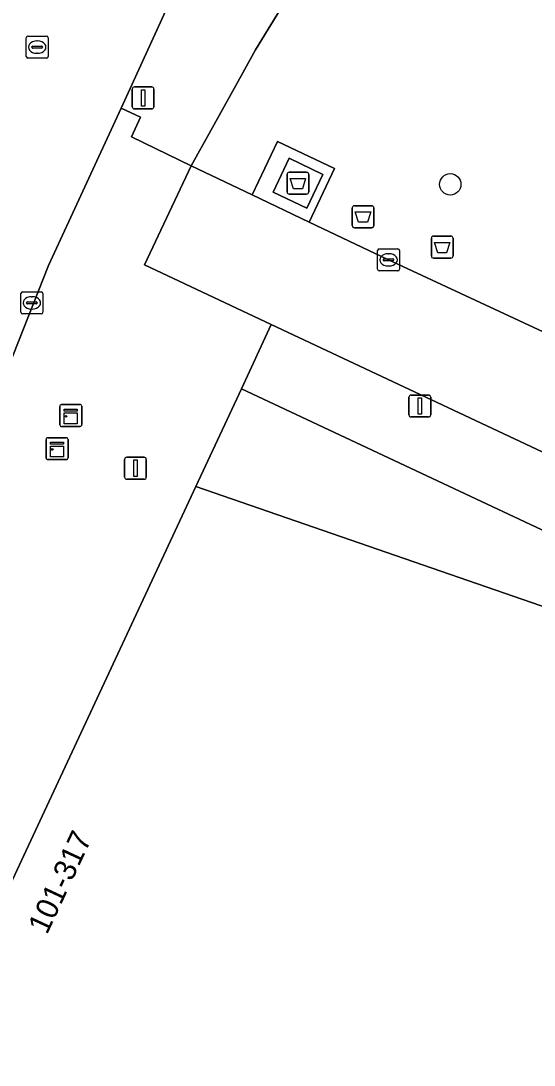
# Model space of a CAD drawing. Extents: x 159817 to 160765, y 380688 to 381638.
# Drawn here: x 160379.31 to 160402.72, y 381436.17 to 381483.76 of the extents above; entities that cross this region are included whole.
import ezdxf

# ---------------------------------------------------------------- set-up
doc = ezdxf.new("R2010")
doc.units = 0
for name, color, linetype in [('IMGEO_Afval_apart_plaats', 7, 'Continuous'), ('IMGEO_Boom', 7, 'Continuous'), ('IMGEO_Groenvoorziening', 7, 'Continuous'), ('IMGEO_Kast', 7, 'Continuous'), ('IMGEO_Kolk', 7, 'Continuous'), ('IMGEO_Lichtmast', 7, 'Continuous'), ('IMGEO_Pand', 7, 'Continuous'), ('IMGEO_Pand_nummerreeks', 7, 'Continuous'), ('IMGEO_Rijbaan_lokaal_open', 7, 'Continuous'), ('IMGEO_Rioolput', 7, 'Continuous'), ('IMGEO_Voetpad_gesloten', 7, 'Continuous'), ('IMGEO_Voetpad_open', 7, 'Continuous')]:
    doc.layers.add(name, color=color, linetype=linetype)

msp = doc.modelspace()

# ---------------------------------------------------------------- linework, layer by layer
at = {"layer": 'IMGEO_Afval_apart_plaats'}
for p, q in [((160391.452, 381475.961), (160391.452, 381476.761)), ((160391.452, 381476.761), (160391.452, 381475.961)), ((160391.552, 381476.861), (160392.342, 381476.861)), ((160392.342, 381476.861), (160391.552, 381476.861)), ((160392.442, 381476.761), (160392.442, 381475.961)), ((160392.442, 381475.961), (160392.442, 381476.761)), ((160392.342, 381475.861), (160391.552, 381475.861)), ((160391.552, 381475.861), (160392.342, 381475.861)), ((160394.422, 381474.433), (160394.422, 381475.233)), ((160394.422, 381475.233), (160394.422, 381474.433)), ((160394.522, 381475.333), (160395.312, 381475.333)), ((160395.312, 381475.333), (160394.522, 381475.333)), ((160395.412, 381475.233), (160395.412, 381474.433)), ((160395.412, 381474.433), (160395.412, 381475.233)), ((160395.312, 381474.333), (160394.522, 381474.333)), ((160394.522, 381474.333), (160395.312, 381474.333)), ((160398.033, 381473.049), (160398.033, 381473.849)), ((160398.033, 381473.849), (160398.033, 381473.049)), ((160398.133, 381473.949), (160398.923, 381473.949)), ((160398.923, 381473.949), (160398.133, 381473.949)), ((160399.023, 381473.849), (160399.023, 381473.049)), ((160399.023, 381473.049), (160399.023, 381473.849)), ((160398.923, 381472.949), (160398.133, 381472.949)), ((160398.133, 381472.949), (160398.923, 381472.949))]:
    msp.add_line(p, q, dxfattribs=at)
for points in [[(160391.595, 381476.575), (160392.299, 381476.575), (160392.15, 381476.105), (160391.744, 381476.105), (160391.595, 381476.575)], [(160394.565, 381475.047), (160395.269, 381475.047), (160395.12, 381474.577), (160394.714, 381474.577), (160394.565, 381475.047)], [(160398.176, 381473.663), (160398.88, 381473.663), (160398.731, 381473.193), (160398.325, 381473.193), (160398.176, 381473.663)]]:
    msp.add_lwpolyline(points, dxfattribs=at)
for centre, start, end in [((160391.552, 381476.761), 90, 180), ((160391.552, 381476.761), 90, 180), ((160392.342, 381476.761), 0, 90), ((160392.342, 381476.761), 360, 90), ((160391.552, 381475.961), 180, 270), ((160391.552, 381475.961), 180, 270), ((160392.342, 381475.961), 270, 0), ((160392.342, 381475.961), 270, 0), ((160394.522, 381475.233), 90, 180), ((160394.522, 381475.233), 90, 180), ((160395.312, 381475.233), 0, 90), ((160395.312, 381475.233), 360, 90), ((160394.522, 381474.433), 180, 270), ((160394.522, 381474.433), 180, 270), ((160395.312, 381474.433), 270, 0), ((160395.312, 381474.433), 270, 0), ((160398.133, 381473.849), 90, 180), ((160398.133, 381473.849), 90, 180), ((160398.923, 381473.849), 0, 90), ((160398.923, 381473.849), 360, 90), ((160398.133, 381473.049), 180, 270), ((160398.133, 381473.049), 180, 270), ((160398.923, 381473.049), 270, 0), ((160398.923, 381473.049), 270, 0)]:
    msp.add_arc(centre, 0.1, start, end, dxfattribs=at)
at = {"layer": 'IMGEO_Boom'}
msp.add_circle((160398.895, 381476.305), 0.489, dxfattribs=at)
at = {"layer": 'IMGEO_Groenvoorziening'}
msp.add_lwpolyline([(160393.923, 381488.496), (160392.854, 381487.082), (160390.02, 381482.443), (160389.115, 381480.811), (160387.981, 381478.766), (160387.082, 381477.146), (160389.864, 381475.823), (160391.023, 381478.262), (160393.615, 381477.029), (160392.456, 381474.591), (160396.082, 381472.866), (160424.035, 381459.864), (160425.866, 381459.041), (160425.988, 381459.383)], dxfattribs=at)
at = {"layer": 'IMGEO_Kast'}
for p, q in [((160381.091, 381465.348), (160381.091, 381466.189)), ((160381.091, 381466.189), (160381.091, 381465.348)), ((160381.166, 381466.273), (160382.007, 381466.273)), ((160382.007, 381466.273), (160381.166, 381466.273)), ((160382.091, 381466.198), (160382.091, 381465.357)), ((160382.091, 381465.357), (160382.091, 381466.198)), ((160382.016, 381465.273), (160381.175, 381465.273)), ((160381.175, 381465.273), (160382.016, 381465.273)), ((160380.466, 381463.836), (160380.466, 381464.677)), ((160380.466, 381464.677), (160380.466, 381463.836)), ((160380.541, 381464.761), (160381.382, 381464.761)), ((160381.382, 381464.761), (160380.541, 381464.761)), ((160381.466, 381464.686), (160381.466, 381463.845)), ((160381.466, 381463.845), (160381.466, 381464.686)), ((160381.391, 381463.761), (160380.55, 381463.761)), ((160380.55, 381463.761), (160381.391, 381463.761))]:
    msp.add_line(p, q, dxfattribs=at)
for points in [[(160381.286, 381466.063), (160381.886, 381466.063), (160381.886, 381465.978), (160381.286, 381465.978), (160381.286, 381466.063)], [(160381.286, 381465.888), (160381.886, 381465.888), (160381.886, 381465.399), (160381.286, 381465.399), (160381.286, 381465.888)], [(160380.661, 381464.551), (160381.261, 381464.551), (160381.261, 381464.466), (160380.661, 381464.466), (160380.661, 381464.551)], [(160380.661, 381464.376), (160381.261, 381464.376), (160381.261, 381463.887), (160380.661, 381463.887), (160380.661, 381464.376)]]:
    msp.add_lwpolyline(points, dxfattribs=at)
for centre in [(160381.37, 381465.737), (160380.745, 381464.225)]:
    msp.add_circle(centre, 0.0377, dxfattribs=at)
for centre, start, end in [((160381.169, 381466.195), 92.4484, 184.2845), ((160381.169, 381466.195), 92.4484, 184.2845), ((160382.013, 381466.195), 2.4484, 94.2845), ((160382.013, 381466.195), 2.4484, 94.2845), ((160381.169, 381465.351), 182.4484, 274.2845), ((160381.169, 381465.351), 182.4484, 274.2845), ((160382.013, 381465.351), 272.4484, 4.2845), ((160382.013, 381465.351), 272.4484, 4.2845), ((160380.544, 381464.683), 92.4484, 184.2845), ((160380.544, 381464.683), 92.4484, 184.2845), ((160381.388, 381464.683), 2.4484, 94.2845), ((160381.388, 381464.683), 2.4484, 94.2845), ((160380.544, 381463.839), 182.4484, 274.2845), ((160380.544, 381463.839), 182.4484, 274.2845), ((160381.388, 381463.839), 272.4484, 4.2845), ((160381.388, 381463.839), 272.4484, 4.2845)]:
    msp.add_arc(centre, 0.0779, start, end, dxfattribs=at)
at = {"layer": 'IMGEO_Kolk'}
for p, q in [((160395.581, 381472.44), (160395.581, 381473.292)), ((160395.656, 381473.366), (160396.508, 381473.366)), ((160396.582, 381473.292), (160396.582, 381472.44)), ((160395.84, 381472.86), (160395.84, 381472.872)), ((160396.278, 381472.823), (160395.88, 381472.823)), ((160395.883, 381472.909), (160396.281, 381472.909)), ((160396.069, 381473.146), (160396.094, 381473.146)), ((160396.324, 381472.872), (160396.324, 381472.86)), ((160396.508, 381472.366), (160395.656, 381472.366)), ((160396.092, 381472.586), (160396.067, 381472.586)), ((160379.389, 381471.406), (160380.241, 381471.406)), ((160379.314, 381470.48), (160379.314, 381471.332)), ((160379.573, 381470.9), (160379.573, 381470.912)), ((160379.616, 381470.949), (160380.014, 381470.949)), ((160379.802, 381471.186), (160379.827, 381471.186)), ((160380.057, 381470.912), (160380.057, 381470.9)), ((160380.315, 381471.332), (160380.315, 381470.48)), ((160380.241, 381470.406), (160379.389, 381470.406)), ((160380.011, 381470.863), (160379.613, 381470.863)), ((160379.825, 381470.626), (160379.8, 381470.626))]:
    msp.add_line(p, q, dxfattribs=at)
for points in [[(160395.581, 381472.44), (160395.581, 381473.292)], [(160395.656, 381473.366), (160396.508, 381473.366)], [(160396.582, 381473.292), (160396.582, 381472.44)], [(160396.508, 381472.366), (160395.656, 381472.366)], [(160379.389, 381471.406), (160380.241, 381471.406)], [(160379.314, 381470.48), (160379.314, 381471.332)], [(160380.315, 381471.332), (160380.315, 381470.48)], [(160380.241, 381470.406), (160379.389, 381470.406)]]:
    msp.add_lwpolyline(points, dxfattribs=at)
for centre, radius, start, end in [((160395.658, 381473.29), 0.0765, 91.552, 178.448), ((160395.658, 381473.29), 0.0765, 91.552, 178.448), ((160396.506, 381473.29), 0.0765, 1.552, 88.448), ((160396.506, 381473.29), 0.0765, 1.552, 88.448), ((160395.88, 381472.869), 0.0403, 85.8775, 175.7526), ((160395.877, 381472.859), 0.0366, 178.938, 274.7102), ((160396.281, 381472.866), 0.043, 264.8664, 352.4533), ((160396.285, 381472.871), 0.0386, 1.7309, 96.639), ((160395.658, 381472.442), 0.0765, 181.552, 268.448), ((160395.658, 381472.442), 0.0765, 181.552, 268.448), ((160396.506, 381472.442), 0.0765, 271.552, 358.448), ((160396.506, 381472.442), 0.0765, 271.552, 358.448), ((160379.391, 381471.33), 0.0765, 91.552, 178.448), ((160379.391, 381471.33), 0.0765, 91.552, 178.448), ((160380.239, 381471.33), 0.0765, 1.552, 88.448), ((160380.239, 381471.33), 0.0765, 1.552, 88.448), ((160379.613, 381470.909), 0.0403, 85.8775, 175.7526), ((160379.61, 381470.899), 0.0366, 178.938, 274.7102), ((160380.014, 381470.906), 0.043, 264.8664, 352.4533), ((160380.018, 381470.911), 0.0386, 1.7309, 96.639), ((160379.391, 381470.482), 0.0765, 181.552, 268.448), ((160379.391, 381470.482), 0.0765, 181.552, 268.448), ((160380.239, 381470.482), 0.0765, 271.552, 358.448), ((160380.239, 381470.482), 0.0765, 271.552, 358.448)]:
    msp.add_arc(centre, radius, start, end, dxfattribs=at)
for centre, major_axis, ratio, start_param, end_param in [((160396.068, 381472.866), (-0.387, 0.002), 0.722429, 4.712389, 7.853982), ((160396.093, 381472.866), (-0.39, 0.002), 0.717154, 1.570796, 4.712389), ((160379.801, 381470.906), (-0.387, 0.002), 0.722429, 4.712389, 7.853982), ((160379.826, 381470.906), (-0.39, 0.002), 0.717154, 1.570796, 4.712389)]:
    msp.add_ellipse(centre, major_axis=major_axis, ratio=ratio, start_param=start_param, end_param=end_param, dxfattribs=at)
at = {"layer": 'IMGEO_Lichtmast'}
for p, q in [((160384.393, 381479.844), (160384.393, 381480.644)), ((160384.393, 381480.644), (160384.393, 381479.844)), ((160384.493, 381480.744), (160385.283, 381480.744)), ((160385.283, 381480.744), (160384.493, 381480.744)), ((160385.383, 381480.644), (160385.383, 381479.844)), ((160385.383, 381479.844), (160385.383, 381480.644)), ((160385.283, 381479.744), (160384.493, 381479.744)), ((160384.493, 381479.744), (160385.283, 381479.744)), ((160397.012, 381465.806), (160397.012, 381466.606)), ((160397.012, 381466.606), (160397.012, 381465.806)), ((160397.112, 381466.706), (160397.902, 381466.706)), ((160397.902, 381466.706), (160397.112, 381466.706)), ((160398.002, 381466.606), (160398.002, 381465.806)), ((160398.002, 381465.806), (160398.002, 381466.606)), ((160397.902, 381465.706), (160397.112, 381465.706)), ((160397.112, 381465.706), (160397.902, 381465.706)), ((160384.045, 381462.971), (160384.045, 381463.771)), ((160384.045, 381463.771), (160384.045, 381462.971)), ((160384.145, 381463.871), (160384.935, 381463.871)), ((160384.935, 381463.871), (160384.145, 381463.871)), ((160385.035, 381463.771), (160385.035, 381462.971)), ((160385.035, 381462.971), (160385.035, 381463.771)), ((160384.935, 381462.871), (160384.145, 381462.871)), ((160384.145, 381462.871), (160384.935, 381462.871))]:
    msp.add_line(p, q, dxfattribs=at)
for points in [[(160384.813, 381480.619), (160384.963, 381480.619), (160384.963, 381479.869), (160384.813, 381479.869), (160384.813, 381480.619)], [(160397.432, 381466.581), (160397.582, 381466.581), (160397.582, 381465.831), (160397.432, 381465.831), (160397.432, 381466.581)], [(160384.465, 381463.746), (160384.615, 381463.746), (160384.615, 381462.996), (160384.465, 381462.996), (160384.465, 381463.746)]]:
    msp.add_lwpolyline(points, dxfattribs=at)
for centre, start, end in [((160384.493, 381480.644), 90, 180), ((160384.493, 381480.644), 90, 180), ((160385.283, 381480.644), 0, 90), ((160385.283, 381480.644), 360, 90), ((160384.493, 381479.844), 180, 270), ((160384.493, 381479.844), 180, 270), ((160385.283, 381479.844), 270, 0), ((160385.283, 381479.844), 270, 0), ((160397.112, 381466.606), 90, 180), ((160397.112, 381466.606), 90, 180), ((160397.902, 381466.606), 0, 90), ((160397.902, 381466.606), 360, 90), ((160397.112, 381465.806), 180, 270), ((160397.112, 381465.806), 180, 270), ((160397.902, 381465.806), 270, 0), ((160397.902, 381465.806), 270, 0), ((160384.145, 381463.771), 90, 180), ((160384.145, 381463.771), 90, 180), ((160384.935, 381463.771), 0, 90), ((160384.935, 381463.771), 360, 90), ((160384.145, 381462.971), 180, 270), ((160384.145, 381462.971), 180, 270), ((160384.935, 381462.971), 270, 0), ((160384.935, 381462.971), 270, 0)]:
    msp.add_arc(centre, 0.1, start, end, dxfattribs=at)
at = {"layer": 'IMGEO_Pand'}
msp.add_lwpolyline([(160470.138, 381435.503), (160446.223, 381440.255), (160431.142, 381447.393), (160387.295, 381462.537), (160368.778, 381422.881), (160461.365, 381379.442), (160464.986, 381390.306), (160466.349, 381394.394), (160466.429, 381395.263)], close=True, dxfattribs=at)
at = {"layer": 'IMGEO_Rijbaan_lokaal_open'}
for points in [[(160362.955, 381428.1), (160363.719, 381430.024), (160366.721, 381437.543), (160366.642, 381437.637), (160373.368, 381454.679), (160373.449, 381454.653), (160375.707, 381460.329), (160380.575, 381472.609), (160383.882, 381479.782), (160386.487, 381485.469)], [(160428.652, 381457.788), (160427.643, 381458.241), (160425.866, 381459.041), (160424.035, 381459.864), (160396.082, 381472.866), (160392.456, 381474.591), (160389.864, 381475.823), (160387.082, 381477.146), (160384.954, 381472.633), (160390.734, 381469.919), (160445.959, 381443.992)]]:
    msp.add_lwpolyline(points, dxfattribs=at)
at = {"layer": 'IMGEO_Rioolput'}
for p, q in [((160379.557, 381482.134), (160379.557, 381482.986)), ((160379.632, 381483.06), (160380.484, 381483.06)), ((160380.045, 381482.84), (160380.07, 381482.84)), ((160380.558, 381482.986), (160380.558, 381482.134)), ((160379.816, 381482.554), (160379.816, 381482.566)), ((160380.254, 381482.517), (160379.856, 381482.517)), ((160379.859, 381482.603), (160380.257, 381482.603)), ((160380.3, 381482.566), (160380.3, 381482.554)), ((160380.484, 381482.06), (160379.632, 381482.06)), ((160380.068, 381482.28), (160380.043, 381482.28))]:
    msp.add_line(p, q, dxfattribs=at)
for points in [[(160379.557, 381482.134), (160379.557, 381482.986)], [(160379.632, 381483.06), (160380.484, 381483.06)], [(160380.558, 381482.986), (160380.558, 381482.134)], [(160380.484, 381482.06), (160379.632, 381482.06)]]:
    msp.add_lwpolyline(points, dxfattribs=at)
for centre, radius, start, end in [((160379.634, 381482.984), 0.0765, 91.552, 178.448), ((160379.634, 381482.984), 0.0765, 91.552, 178.448), ((160380.482, 381482.984), 0.0765, 1.552, 88.448), ((160380.482, 381482.984), 0.0765, 1.552, 88.448), ((160379.856, 381482.563), 0.0403, 85.8775, 175.7526), ((160379.853, 381482.553), 0.0366, 178.938, 274.7102), ((160380.257, 381482.56), 0.043, 264.8664, 352.4533), ((160380.261, 381482.565), 0.0386, 1.7309, 96.639), ((160379.634, 381482.136), 0.0765, 181.552, 268.448), ((160379.634, 381482.136), 0.0765, 181.552, 268.448), ((160380.482, 381482.136), 0.0765, 271.552, 358.448), ((160380.482, 381482.136), 0.0765, 271.552, 358.448)]:
    msp.add_arc(centre, radius, start, end, dxfattribs=at)
for centre, major_axis, ratio, start_param, end_param in [((160380.044, 381482.56), (-0.387, 0.002), 0.722429, 4.712389, 7.853982), ((160380.069, 381482.56), (-0.39, 0.002), 0.717154, 1.570796, 4.712389)]:
    msp.add_ellipse(centre, major_axis=major_axis, ratio=ratio, start_param=start_param, end_param=end_param, dxfattribs=at)
at = {"layer": 'IMGEO_Voetpad_gesloten'}
for points in [[(160393.079, 381476.763), (160391.544, 381477.494), (160390.814, 381475.958), (160392.349, 381475.228)], [(160389.372, 381466.996), (160387.295, 381462.537), (160431.142, 381447.393)]]:
    msp.add_lwpolyline(points, close=True, dxfattribs=at)
at = {"layer": 'IMGEO_Voetpad_open'}
for points in [[(160386.487, 381485.469), (160383.882, 381479.782), (160384.771, 381479.367), (160384.358, 381478.472), (160387.082, 381477.146), (160387.981, 381478.766), (160389.115, 381480.811), (160390.02, 381482.443), (160392.854, 381487.082), (160393.923, 381488.496), (160395.085, 381490.034), (160398.777, 381494.918)], [(160389.372, 381466.996), (160390.734, 381469.919), (160384.954, 381472.633), (160387.082, 381477.146), (160384.358, 381478.472), (160384.771, 381479.367), (160383.882, 381479.782), (160380.575, 381472.609), (160375.707, 381460.329), (160373.449, 381454.653), (160373.368, 381454.679), (160366.642, 381437.637), (160366.721, 381437.543), (160363.719, 381430.024), (160362.955, 381428.1)], [(160445.959, 381443.992), (160390.734, 381469.919), (160389.372, 381466.996), (160431.142, 381447.393), (160446.223, 381440.255), (160470.138, 381435.503), (160470.346, 381438.712)], [(160365.764, 381420.452), (160366.683, 381420.069), (160368.778, 381422.881), (160387.295, 381462.537), (160389.372, 381466.996)]]:
    msp.add_lwpolyline(points, dxfattribs=at)
for points in [[(160392.456, 381474.591), (160393.615, 381477.029), (160391.023, 381478.262), (160389.864, 381475.823)], [(160392.349, 381475.228), (160390.814, 381475.958), (160391.544, 381477.494), (160393.079, 381476.763)]]:
    msp.add_lwpolyline(points, close=True, dxfattribs=at)

# ---------------------------------------------------------------- texts
at = {"layer": 'IMGEO_Pand_nummerreeks'}
msp.add_text('101-317', height=1, rotation=64.9677, dxfattribs=at).set_placement((160380.504, 381442.084))

doc.saveas('drawing.dxf')
